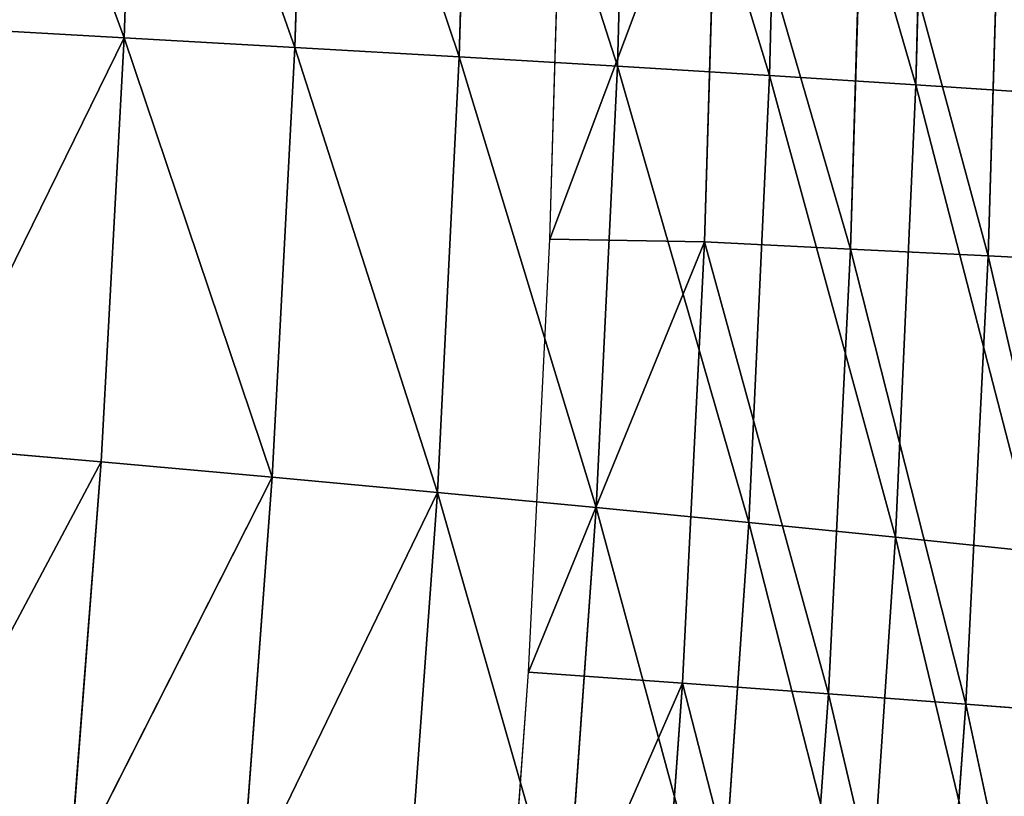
# Model space of a CAD drawing. Extents: x 0 to 500, y 0 to 390.
# Tile 826 of 1056: x 472 to 486, y 175 to 185. Entities that reach past the tile are written whole.
import ezdxf

# ---------------------------------------------------------------- set-up
doc = ezdxf.new("R2010")
doc.units = 0
doc.header["$LTSCALE"] = 25.4
doc.layers.get('0').update_dxf_attribs({"linetype": 'CONTINUOUS'})

# ---------------------------------------------------------------- blocks, each defined once
blk = doc.blocks.new('ATLANTA505_-_S_STL')
at = {"color": 0}
for p, q in [((486.515, 99.872, 211.779), (484.573, 96.129, 211.577)), ((486.515, 99.872, 211.779), (484.573, 96.129, 211.577)), ((486.794, 99.885, 205.474), (484.855, 96.148, 205.347)), ((486.794, 99.885, 205.474), (484.855, 96.148, 205.347)), ((484.573, 96.129, 211.577), (482.551, 92.492, 211.374)), ((484.573, 96.129, 211.577), (482.551, 92.492, 211.374)), ((484.855, 96.148, 205.347), (482.838, 92.519, 205.219)), ((484.855, 96.148, 205.347), (482.838, 92.519, 205.219)), ((484.573, 96.129, 211.577), (484.163, 96.115, 217.685)), ((484.573, 96.129, 211.577), (484.163, 96.115, 217.685)), ((484.855, 96.148, 205.347), (484.573, 96.129, 211.577)), ((484.855, 96.148, 205.347), (484.573, 96.129, 211.577)), ((485.011, 96.171, 198.994), (484.855, 96.148, 205.347)), ((485.011, 96.171, 198.994), (484.855, 96.148, 205.347)), ((482.838, 92.519, 205.219), (483, 92.55, 198.944)), ((482.838, 92.519, 205.219), (483, 92.55, 198.944)), ((482.551, 92.492, 211.374), (480.447, 88.964, 211.168)), ((482.551, 92.492, 211.374), (480.447, 88.964, 211.168)), ((482.838, 92.519, 205.219), (480.741, 88.999, 205.09)), ((482.838, 92.519, 205.219), (480.741, 88.999, 205.09)), ((482.137, 92.47, 217.408), (482.551, 92.492, 211.374)), ((482.137, 92.47, 217.408), (482.551, 92.492, 211.374)), ((482.551, 92.492, 211.374), (482.838, 92.519, 205.219)), ((482.551, 92.492, 211.374), (482.838, 92.519, 205.219)), ((480.91, 89.04, 198.894), (480.741, 88.999, 205.09)), ((480.91, 89.04, 198.894), (480.741, 88.999, 205.09)), ((480.447, 88.964, 211.168), (478.26, 85.547, 210.961)), ((480.447, 88.964, 211.168), (478.26, 85.547, 210.961)), ((480.741, 88.999, 205.09), (478.561, 85.592, 204.96)), ((480.741, 88.999, 205.09), (478.561, 85.592, 204.96)), ((480.447, 88.964, 211.168), (480.028, 88.934, 217.128)), ((480.447, 88.964, 211.168), (480.028, 88.934, 217.128)), ((480.741, 88.999, 205.09), (480.447, 88.964, 211.168)), ((480.741, 88.999, 205.09), (480.447, 88.964, 211.168)), ((478.561, 85.592, 204.96), (478.738, 85.644, 198.844)), ((478.561, 85.592, 204.96), (478.738, 85.644, 198.844)), ((478.26, 85.547, 210.961), (475.553, 82.198, 216.56)), ((478.26, 85.547, 210.961), (475.553, 82.198, 216.56)), ((478.26, 85.547, 210.961), (475.986, 82.246, 210.752)), ((478.26, 85.547, 210.961), (475.986, 82.246, 210.752)), ((478.561, 85.592, 204.96), (476.296, 82.301, 204.829)), ((478.561, 85.592, 204.96), (476.296, 82.301, 204.829)), ((477.834, 85.509, 216.845), (478.26, 85.547, 210.961)), ((477.834, 85.509, 216.845), (478.26, 85.547, 210.961)), ((478.26, 85.547, 210.961), (478.561, 85.592, 204.96)), ((478.26, 85.547, 210.961), (478.561, 85.592, 204.96)), ((476.484, 82.364, 198.793), (476.296, 82.301, 204.829)), ((476.484, 82.364, 198.793), (476.296, 82.301, 204.829)), ((475.986, 82.246, 210.752), (473.185, 79.002, 216.271)), ((475.986, 82.246, 210.752), (473.185, 79.002, 216.271)), ((475.986, 82.246, 210.752), (473.626, 79.061, 210.54)), ((475.986, 82.246, 210.752), (473.626, 79.061, 210.54)), ((476.296, 82.301, 204.829), (473.947, 79.127, 204.696)), ((476.296, 82.301, 204.829), (473.947, 79.127, 204.696)), ((475.986, 82.246, 210.752), (475.553, 82.198, 216.56)), ((475.986, 82.246, 210.752), (475.553, 82.198, 216.56)), ((476.296, 82.301, 204.829), (475.986, 82.246, 210.752)), ((476.296, 82.301, 204.829), (475.986, 82.246, 210.752)), ((473.947, 79.127, 204.696), (471.18, 75.994, 210.326)), ((473.947, 79.127, 204.696), (471.18, 75.994, 210.326)), ((473.947, 79.127, 204.696), (471.512, 76.071, 204.562)), ((473.947, 79.127, 204.696), (471.512, 76.071, 204.562)), ((473.626, 79.061, 210.54), (473.947, 79.127, 204.696)), ((473.626, 79.061, 210.54), (473.947, 79.127, 204.696)), ((473.947, 79.127, 204.696), (474.146, 79.201, 198.741)), ((473.947, 79.127, 204.696), (474.146, 79.201, 198.741)), ((473.626, 79.061, 210.54), (470.728, 75.925, 215.979)), ((473.626, 79.061, 210.54), (470.728, 75.925, 215.979)), ((473.626, 79.061, 210.54), (471.18, 75.994, 210.326)), ((473.626, 79.061, 210.54), (471.18, 75.994, 210.326)), ((473.185, 79.002, 216.271), (473.626, 79.061, 210.54)), ((473.185, 79.002, 216.271), (473.626, 79.061, 210.54)), ((487.317, 28.945, 214.016), (485.541, 21.662, 213.879)), ((487.317, 28.945, 214.016), (485.541, 21.662, 213.879)), ((487.63, 28.953, 207.795), (485.851, 21.669, 207.703)), ((487.63, 28.953, 207.795), (485.851, 21.669, 207.703)), ((485.541, 21.662, 213.879), (483.648, 14.41, 213.737)), ((485.541, 21.662, 213.879), (483.648, 14.41, 213.737)), ((485.851, 21.669, 207.703), (483.955, 14.416, 207.609)), ((485.851, 21.669, 207.703), (483.955, 14.416, 207.609)), ((485.106, 21.655, 219.932), (485.541, 21.662, 213.879)), ((485.106, 21.655, 219.932), (485.541, 21.662, 213.879)), ((485.541, 21.662, 213.879), (485.851, 21.669, 207.703)), ((485.541, 21.662, 213.879), (485.851, 21.669, 207.703)), ((485.851, 21.669, 207.703), (486.037, 21.676, 201.407)), ((485.851, 21.669, 207.703), (486.037, 21.676, 201.407)), ((483.648, 14.41, 213.737), (481.639, 7.192, 213.59)), ((483.648, 14.41, 213.737), (481.639, 7.192, 213.59)), ((483.955, 14.416, 207.609), (481.942, 7.195, 207.51)), ((483.955, 14.416, 207.609), (481.942, 7.195, 207.51)), ((483.648, 14.41, 213.737), (483.217, 14.405, 219.743)), ((483.648, 14.41, 213.737), (483.217, 14.405, 219.743)), ((483.955, 14.416, 207.609), (483.648, 14.41, 213.737)), ((483.955, 14.416, 207.609), (483.648, 14.41, 213.737)), ((484.139, 14.421, 201.36), (483.955, 14.416, 207.609)), ((484.139, 14.421, 201.36), (483.955, 14.416, 207.609)), ((479.514, 0.01, 213.438), (481.639, 7.192, 213.59)), ((479.514, 0.01, 213.438), (481.639, 7.192, 213.59)), ((479.811, 0.01, 207.472), (481.942, 7.195, 207.51)), ((479.811, 0.01, 207.472), (481.942, 7.195, 207.51)), ((481.639, 7.192, 213.59), (481.213, 7.189, 219.548)), ((481.639, 7.192, 213.59), (481.213, 7.189, 219.548)), ((481.942, 7.195, 207.51), (481.639, 7.192, 213.59)), ((481.942, 7.195, 207.51), (481.639, 7.192, 213.59)), ((482.124, 7.198, 201.311), (481.942, 7.195, 207.51)), ((482.124, 7.198, 201.311), (481.942, 7.195, 207.51)), ((479.089, 0.01, 219.404), (479.514, 0.01, 213.438)), ((479.514, 0.01, 213.438), (479.811, 0.01, 207.472)), ((479.811, 0.01, 207.472), (479.993, 0.01, 201.26))]:
    blk.add_line(p, q, dxfattribs=at)
mesh = blk.add_polyface(dxfattribs=at)
corners = [(486.109, 99.863, 217.96), (484.573, 96.129, 211.577), (484.163, 96.115, 217.685), (486.515, 99.872, 211.779)]
mesh.append_faces([[corners[k] for k in face] for face in [(0, 1, 2), (1, 0, 3)]], dxfattribs={"vtx0": -1, "color": 0})
mesh = blk.add_polyface(dxfattribs=at)
corners = [(486.515, 99.872, 211.779), (484.855, 96.148, 205.347), (484.573, 96.129, 211.577), (486.794, 99.885, 205.474)]
mesh.append_faces([[corners[k] for k in face] for face in [(0, 1, 2), (1, 0, 3)]], dxfattribs={"vtx0": -1, "color": 0})
mesh = blk.add_polyface(dxfattribs=at)
corners = [(486.794, 99.885, 205.474), (485.011, 96.171, 198.994), (484.855, 96.148, 205.347), (486.945, 99.9, 199.043)]
mesh.append_faces([[corners[k] for k in face] for face in [(0, 1, 2), (1, 0, 3)]], dxfattribs={"vtx0": -1, "color": 0})
mesh = blk.add_polyface(dxfattribs=at)
corners = [(484.163, 96.115, 217.685), (482.551, 92.492, 211.374), (482.137, 92.47, 217.408), (484.573, 96.129, 211.577)]
mesh.append_faces([[corners[k] for k in face] for face in [(0, 1, 2), (1, 0, 3)]], dxfattribs={"vtx0": -1, "color": 0})
mesh = blk.add_polyface(dxfattribs=at)
corners = [(484.573, 96.129, 211.577), (482.838, 92.519, 205.219), (482.551, 92.492, 211.374), (484.855, 96.148, 205.347)]
mesh.append_faces([[corners[k] for k in face] for face in [(0, 1, 2), (1, 0, 3)]], dxfattribs={"vtx0": -1, "color": 0})
mesh = blk.add_polyface(dxfattribs=at)
corners = [(484.855, 96.148, 205.347), (483, 92.55, 198.944), (482.838, 92.519, 205.219), (485.011, 96.171, 198.994)]
mesh.append_faces([[corners[k] for k in face] for face in [(0, 1, 2), (1, 0, 3)]], dxfattribs={"vtx0": -1, "color": 0})
mesh = blk.add_polyface(dxfattribs=at)
corners = [(482.838, 92.519, 205.219), (480.91, 89.04, 198.894), (480.741, 88.999, 205.09), (483, 92.55, 198.944)]
mesh.append_faces([[corners[k] for k in face] for face in [(0, 1, 2), (1, 0, 3)]], dxfattribs={"vtx0": -1, "color": 0})
mesh = blk.add_polyface(dxfattribs=at)
corners = [(482.137, 92.47, 217.408), (480.447, 88.964, 211.168), (480.028, 88.934, 217.128), (482.551, 92.492, 211.374)]
mesh.append_faces([[corners[k] for k in face] for face in [(0, 1, 2), (1, 0, 3)]], dxfattribs={"vtx0": -1, "color": 0})
mesh = blk.add_polyface(dxfattribs=at)
corners = [(482.551, 92.492, 211.374), (480.741, 88.999, 205.09), (480.447, 88.964, 211.168), (482.838, 92.519, 205.219)]
mesh.append_faces([[corners[k] for k in face] for face in [(0, 1, 2), (1, 0, 3)]], dxfattribs={"vtx0": -1, "color": 0})
mesh = blk.add_polyface(dxfattribs=at)
corners = [(480.741, 88.999, 205.09), (478.738, 85.644, 198.844), (478.561, 85.592, 204.96), (480.91, 89.04, 198.894)]
mesh.append_faces([[corners[k] for k in face] for face in [(0, 1, 2), (1, 0, 3)]], dxfattribs={"vtx0": -1, "color": 0})
mesh = blk.add_polyface(dxfattribs=at)
corners = [(480.028, 88.934, 217.128), (478.26, 85.547, 210.961), (477.834, 85.509, 216.845), (480.447, 88.964, 211.168)]
mesh.append_faces([[corners[k] for k in face] for face in [(0, 1, 2), (1, 0, 3)]], dxfattribs={"vtx0": -1, "color": 0})
mesh = blk.add_polyface(dxfattribs=at)
corners = [(480.447, 88.964, 211.168), (478.561, 85.592, 204.96), (478.26, 85.547, 210.961), (480.741, 88.999, 205.09)]
mesh.append_faces([[corners[k] for k in face] for face in [(0, 1, 2), (1, 0, 3)]], dxfattribs={"vtx0": -1, "color": 0})
mesh = blk.add_polyface(dxfattribs=at)
corners = [(478.561, 85.592, 204.96), (476.484, 82.364, 198.793), (476.296, 82.301, 204.829), (478.738, 85.644, 198.844)]
mesh.append_faces([[corners[k] for k in face] for face in [(0, 1, 2), (1, 0, 3)]], dxfattribs={"vtx0": -1, "color": 0})
mesh = blk.add_polyface(dxfattribs=at)
corners = [(478.26, 85.547, 210.961), (475.553, 82.198, 216.56), (477.834, 85.509, 216.845)]
mesh.append_faces([[corners[k] for k in face] for face in [(0, 1, 2)]], dxfattribs={"color": 0})
mesh = blk.add_polyface(dxfattribs=at)
corners = [(478.26, 85.547, 210.961), (475.986, 82.246, 210.752), (475.553, 82.198, 216.56)]
mesh.append_faces([[corners[k] for k in face] for face in [(0, 1, 2)]], dxfattribs={"color": 0})
mesh = blk.add_polyface(dxfattribs=at)
corners = [(478.26, 85.547, 210.961), (476.296, 82.301, 204.829), (475.986, 82.246, 210.752), (478.561, 85.592, 204.96)]
mesh.append_faces([[corners[k] for k in face] for face in [(0, 1, 2), (1, 0, 3)]], dxfattribs={"vtx0": -1, "color": 0})
mesh = blk.add_polyface(dxfattribs=at)
corners = [(476.296, 82.301, 204.829), (474.146, 79.201, 198.741), (473.947, 79.127, 204.696), (476.484, 82.364, 198.793)]
mesh.append_faces([[corners[k] for k in face] for face in [(0, 1, 2), (1, 0, 3)]], dxfattribs={"vtx0": -1, "color": 0})
mesh = blk.add_polyface(dxfattribs=at)
corners = [(475.986, 82.246, 210.752), (473.185, 79.002, 216.271), (475.553, 82.198, 216.56)]
mesh.append_faces([[corners[k] for k in face] for face in [(0, 1, 2)]], dxfattribs={"color": 0})
mesh = blk.add_polyface(dxfattribs=at)
corners = [(475.986, 82.246, 210.752), (473.626, 79.061, 210.54), (473.185, 79.002, 216.271)]
mesh.append_faces([[corners[k] for k in face] for face in [(0, 1, 2)]], dxfattribs={"color": 0})
mesh = blk.add_polyface(dxfattribs=at)
corners = [(475.986, 82.246, 210.752), (473.947, 79.127, 204.696), (473.626, 79.061, 210.54), (476.296, 82.301, 204.829)]
mesh.append_faces([[corners[k] for k in face] for face in [(0, 1, 2), (1, 0, 3)]], dxfattribs={"vtx0": -1, "color": 0})
mesh = blk.add_polyface(dxfattribs=at)
corners = [(473.947, 79.127, 204.696), (471.18, 75.994, 210.326), (473.626, 79.061, 210.54)]
mesh.append_faces([[corners[k] for k in face] for face in [(0, 1, 2)]], dxfattribs={"color": 0})
mesh = blk.add_polyface(dxfattribs=at)
corners = [(473.947, 79.127, 204.696), (471.512, 76.071, 204.562), (471.18, 75.994, 210.326)]
mesh.append_faces([[corners[k] for k in face] for face in [(0, 1, 2)]], dxfattribs={"color": 0})
mesh = blk.add_polyface(dxfattribs=at)
corners = [(473.947, 79.127, 204.696), (471.725, 76.157, 198.689), (471.512, 76.071, 204.562), (474.146, 79.201, 198.741)]
mesh.append_faces([[corners[k] for k in face] for face in [(0, 1, 2), (1, 0, 3)]], dxfattribs={"vtx0": -1, "color": 0})
mesh = blk.add_polyface(dxfattribs=at)
corners = [(473.626, 79.061, 210.54), (470.728, 75.925, 215.979), (473.185, 79.002, 216.271)]
mesh.append_faces([[corners[k] for k in face] for face in [(0, 1, 2)]], dxfattribs={"color": 0})
mesh = blk.add_polyface(dxfattribs=at)
corners = [(473.626, 79.061, 210.54), (471.18, 75.994, 210.326), (470.728, 75.925, 215.979)]
mesh.append_faces([[corners[k] for k in face] for face in [(0, 1, 2)]], dxfattribs={"color": 0})
mesh = blk.add_polyface(dxfattribs=at)
corners = [(485.541, 21.662, 213.879), (486.879, 28.938, 220.114), (485.106, 21.655, 219.932), (487.317, 28.945, 214.016)]
mesh.append_faces([[corners[k] for k in face] for face in [(0, 1, 2), (1, 0, 3)]], dxfattribs={"vtx0": -1, "color": 0})
mesh = blk.add_polyface(dxfattribs=at)
corners = [(485.851, 21.669, 207.703), (487.317, 28.945, 214.016), (485.541, 21.662, 213.879), (487.63, 28.953, 207.795)]
mesh.append_faces([[corners[k] for k in face] for face in [(0, 1, 2), (1, 0, 3)]], dxfattribs={"vtx0": -1, "color": 0})
mesh = blk.add_polyface(dxfattribs=at)
corners = [(486.037, 21.676, 201.407), (487.63, 28.953, 207.795), (485.851, 21.669, 207.703), (487.818, 28.962, 201.453)]
mesh.append_faces([[corners[k] for k in face] for face in [(0, 1, 2), (1, 0, 3)]], dxfattribs={"vtx0": -1, "color": 0})
mesh = blk.add_polyface(dxfattribs=at)
corners = [(483.648, 14.41, 213.737), (485.106, 21.655, 219.932), (483.217, 14.405, 219.743), (485.541, 21.662, 213.879)]
mesh.append_faces([[corners[k] for k in face] for face in [(0, 1, 2), (1, 0, 3)]], dxfattribs={"vtx0": -1, "color": 0})
mesh = blk.add_polyface(dxfattribs=at)
corners = [(483.955, 14.416, 207.609), (485.541, 21.662, 213.879), (483.648, 14.41, 213.737), (485.851, 21.669, 207.703)]
mesh.append_faces([[corners[k] for k in face] for face in [(0, 1, 2), (1, 0, 3)]], dxfattribs={"vtx0": -1, "color": 0})
mesh = blk.add_polyface(dxfattribs=at)
corners = [(484.139, 14.421, 201.36), (485.851, 21.669, 207.703), (483.955, 14.416, 207.609), (486.037, 21.676, 201.407)]
mesh.append_faces([[corners[k] for k in face] for face in [(0, 1, 2), (1, 0, 3)]], dxfattribs={"vtx0": -1, "color": 0})
mesh = blk.add_polyface(dxfattribs=at)
corners = [(481.639, 7.192, 213.59), (483.217, 14.405, 219.743), (481.213, 7.189, 219.548), (483.648, 14.41, 213.737)]
mesh.append_faces([[corners[k] for k in face] for face in [(0, 1, 2), (1, 0, 3)]], dxfattribs={"vtx0": -1, "color": 0})
mesh = blk.add_polyface(dxfattribs=at)
corners = [(481.942, 7.195, 207.51), (483.648, 14.41, 213.737), (481.639, 7.192, 213.59), (483.955, 14.416, 207.609)]
mesh.append_faces([[corners[k] for k in face] for face in [(0, 1, 2), (1, 0, 3)]], dxfattribs={"vtx0": -1, "color": 0})
mesh = blk.add_polyface(dxfattribs=at)
corners = [(482.124, 7.198, 201.311), (483.955, 14.416, 207.609), (481.942, 7.195, 207.51), (484.139, 14.421, 201.36)]
mesh.append_faces([[corners[k] for k in face] for face in [(0, 1, 2), (1, 0, 3)]], dxfattribs={"vtx0": -1, "color": 0})
mesh = blk.add_polyface(dxfattribs=at)
corners = [(481.639, 7.192, 213.59), (479.089, 0.01, 219.404), (479.514, 0.01, 213.438), (481.213, 7.189, 219.548)]
mesh.append_faces([[corners[k] for k in face] for face in [(0, 1, 2), (1, 0, 3)]], dxfattribs={"vtx0": -1, "color": 0})
mesh = blk.add_polyface(dxfattribs=at)
corners = [(481.942, 7.195, 207.51), (479.514, 0.01, 213.438), (479.811, 0.01, 207.472), (481.639, 7.192, 213.59)]
mesh.append_faces([[corners[k] for k in face] for face in [(0, 1, 2), (1, 0, 3)]], dxfattribs={"vtx0": -1, "color": 0})
mesh = blk.add_polyface(dxfattribs=at)
corners = [(482.124, 7.198, 201.311), (479.811, 0.01, 207.472), (479.993, 0.01, 201.26), (481.942, 7.195, 207.51)]
mesh.append_faces([[corners[k] for k in face] for face in [(0, 1, 2), (1, 0, 3)]], dxfattribs={"vtx0": -1, "color": 0})

msp = doc.modelspace()

# ---------------------------------------------------------------- block references
at = {"color": 254, "extrusion": (0, -1, 1.11022e-16)}
msp.add_blockref('ATLANTA505_-_S_STL', (-0.149, -0.01, -389.852), dxfattribs=at)

doc.saveas('drawing.dxf')
